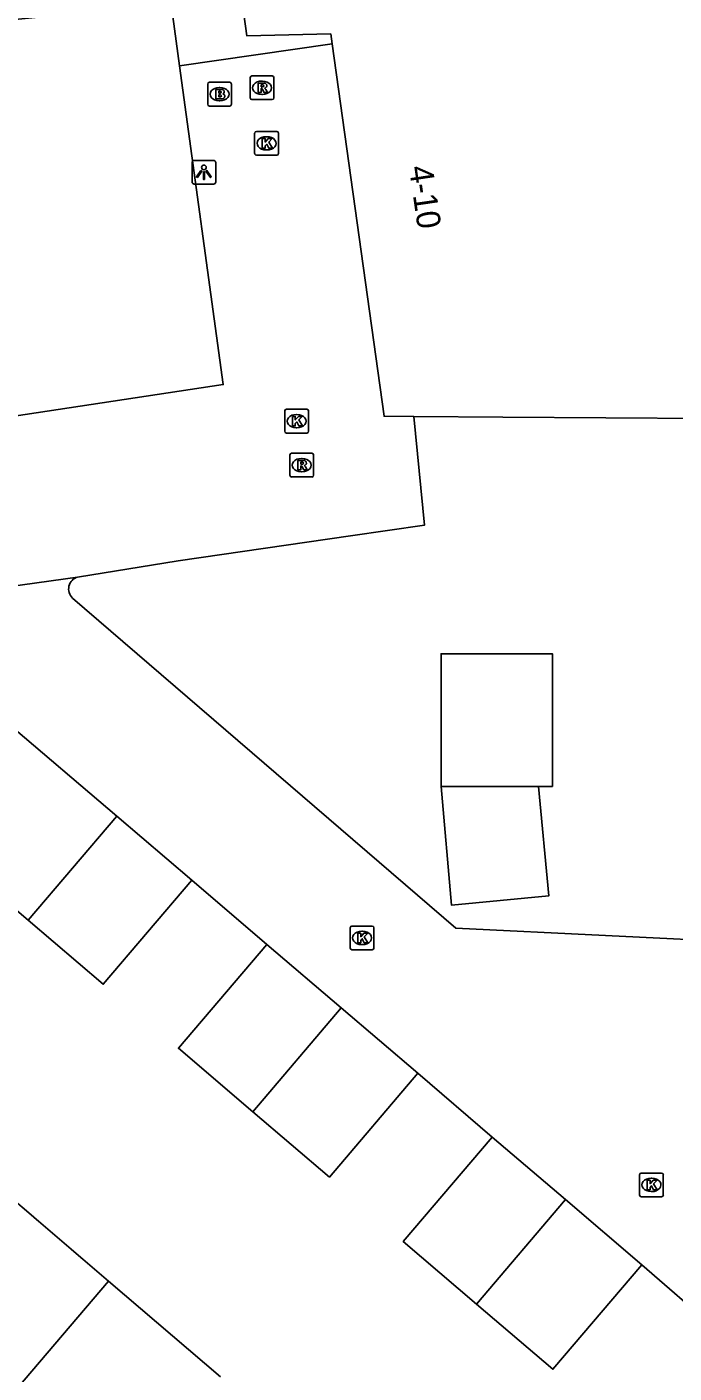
# Model space of a CAD drawing. Extents: x 162074 to 163034, y 381824 to 382557.
# Drawn here: x 162160.5 to 162187.8, y 382154 to 382210.6 of the extents above; entities that cross this region are included whole.
import ezdxf

# ---------------------------------------------------------------- set-up
doc = ezdxf.new("R2010")
doc.units = 0
for name, color, linetype in [('IMGEO_Brandkraan', 7, 'Continuous'), ('IMGEO_Hek', 7, 'Continuous'), ('IMGEO_Kolk', 7, 'Continuous'), ('IMGEO_Lichtpunt', 7, 'Continuous'), ('IMGEO_Muur', 7, 'Continuous'), ('IMGEO_Pand', 7, 'Continuous'), ('IMGEO_Pand_nummerreeks', 7, 'Continuous'), ('IMGEO_Rijbaan_lokaal_open', 7, 'Continuous'), ('IMGEO_Rioolput', 7, 'Continuous')]:
    doc.layers.add(name, color=color, linetype=linetype)

msp = doc.modelspace()

# ---------------------------------------------------------------- linework, layer by layer
at = {"layer": 'IMGEO_Brandkraan'}
for p, q in [((162168.14, 382207.377), (162168.14, 382208.229)), ((162168.215, 382208.303), (162169.067, 382208.303)), ((162168.628, 382208.083), (162168.653, 382208.083)), ((162169.141, 382208.229), (162169.141, 382207.377)), ((162169.067, 382207.303), (162168.215, 382207.303)), ((162168.651, 382207.523), (162168.626, 382207.523))]:
    msp.add_line(p, q, dxfattribs=at)
for points in [[(162168.14, 382207.377), (162168.14, 382208.229)], [(162168.215, 382208.303), (162169.067, 382208.303)], [(162168.488, 382208.003), (162168.488, 382207.603), (162168.701, 382207.603)], [(162168.719, 382208.003), (162168.488, 382208.003)], [(162168.667, 382207.922), (162168.613, 382207.922), (162168.613, 382207.846)], [(162169.141, 382208.229), (162169.141, 382207.377)], [(162169.067, 382207.303), (162168.215, 382207.303)], [(162168.613, 382207.846), (162168.666, 382207.846)], [(162168.675, 382207.77), (162168.613, 382207.77), (162168.613, 382207.689)], [(162168.613, 382207.689), (162168.675, 382207.689)]]:
    msp.add_lwpolyline(points, dxfattribs=at)
for centre, radius, start, end in [((162168.217, 382208.227), 0.0765, 91.552, 178.448), ((162168.217, 382208.227), 0.0765, 91.552, 178.448), ((162168.668, 382207.884), 0.0379, 267.8285, 90.9355), ((162168.723, 382207.858), 0.145, 59.4692, 91.5367), ((162168.748, 382207.905), 0.0922, 285.5137, 58.1501), ((162169.065, 382208.227), 0.0765, 1.552, 88.448), ((162169.065, 382208.227), 0.0765, 1.552, 88.448), ((162168.217, 382207.379), 0.0765, 181.552, 268.448), ((162168.217, 382207.379), 0.0765, 181.552, 268.448), ((162168.676, 382207.729), 0.0404, 269.8759, 90.5077), ((162168.707, 382207.854), 0.251, 268.6676, 293.5347), ((162168.753, 382207.713), 0.105, 301.3115, 78.989), ((162169.065, 382207.379), 0.0765, 271.552, 358.448), ((162169.065, 382207.379), 0.0765, 271.552, 358.448)]:
    msp.add_arc(centre, radius, start, end, dxfattribs=at)
for centre, major_axis, ratio, start_param, end_param in [((162168.627, 382207.803), (-0.387, 0.002), 0.722429, 4.712389, 7.853982), ((162168.652, 382207.803), (-0.39, 0.002), 0.717154, 1.570796, 4.712389)]:
    msp.add_ellipse(centre, major_axis=major_axis, ratio=ratio, start_param=start_param, end_param=end_param, dxfattribs=at)
at = {"layer": 'IMGEO_Hek'}
msp.add_lwpolyline([(162166.9, 382188.192), (162174.154, 382189.235)], dxfattribs=at)
at = {"layer": 'IMGEO_Kolk'}
for p, q in [((162170.117, 382205.31), (162170.117, 382206.162)), ((162170.192, 382206.236), (162171.044, 382206.236)), ((162171.118, 382206.162), (162171.118, 382205.31)), ((162170.605, 382206.016), (162170.63, 382206.016)), ((162171.044, 382205.236), (162170.192, 382205.236)), ((162170.628, 382205.456), (162170.603, 382205.456)), ((162171.383, 382193.633), (162171.383, 382194.485)), ((162171.458, 382194.559), (162172.31, 382194.559)), ((162171.871, 382194.339), (162171.896, 382194.339)), ((162172.384, 382194.485), (162172.384, 382193.633)), ((162171.894, 382193.779), (162171.869, 382193.779)), ((162172.31, 382193.559), (162171.458, 382193.559)), ((162174.211, 382172.834), (162175.063, 382172.834)), ((162174.136, 382171.908), (162174.136, 382172.76)), ((162174.624, 382172.614), (162174.649, 382172.614)), ((162175.137, 382172.76), (162175.137, 382171.908)), ((162175.063, 382171.834), (162174.211, 382171.834)), ((162174.647, 382172.054), (162174.622, 382172.054)), ((162186.31, 382161.526), (162186.31, 382162.378)), ((162186.385, 382162.452), (162187.237, 382162.452)), ((162186.798, 382162.232), (162186.823, 382162.232)), ((162187.311, 382162.378), (162187.311, 382161.526)), ((162187.237, 382161.452), (162186.385, 382161.452)), ((162186.821, 382161.672), (162186.796, 382161.672))]:
    msp.add_line(p, q, dxfattribs=at)
for points in [[(162170.117, 382205.31), (162170.117, 382206.162)], [(162170.192, 382206.236), (162171.044, 382206.236)], [(162171.118, 382206.162), (162171.118, 382205.31)], [(162170.438, 382205.936), (162170.561, 382205.936), (162170.561, 382205.785), (162170.691, 382205.936), (162170.855, 382205.936), (162170.709, 382205.785), (162170.862, 382205.536), (162170.71, 382205.536), (162170.625, 382205.7), (162170.561, 382205.633), (162170.561, 382205.536), (162170.438, 382205.536), (162170.438, 382205.936)], [(162171.044, 382205.236), (162170.192, 382205.236)], [(162171.383, 382193.633), (162171.383, 382194.485)], [(162171.458, 382194.559), (162172.31, 382194.559)], [(162172.384, 382194.485), (162172.384, 382193.633)], [(162171.704, 382194.259), (162171.827, 382194.259), (162171.827, 382194.108), (162171.957, 382194.259), (162172.121, 382194.259), (162171.975, 382194.108), (162172.128, 382193.859), (162171.976, 382193.859), (162171.891, 382194.023), (162171.827, 382193.956), (162171.827, 382193.859), (162171.704, 382193.859), (162171.704, 382194.259)], [(162172.31, 382193.559), (162171.458, 382193.559)], [(162174.211, 382172.834), (162175.063, 382172.834)], [(162174.136, 382171.908), (162174.136, 382172.76)], [(162174.457, 382172.534), (162174.58, 382172.534), (162174.58, 382172.383), (162174.71, 382172.534), (162174.874, 382172.534), (162174.728, 382172.383), (162174.881, 382172.134), (162174.729, 382172.134), (162174.644, 382172.298), (162174.58, 382172.231), (162174.58, 382172.134), (162174.457, 382172.134), (162174.457, 382172.534)], [(162175.137, 382172.76), (162175.137, 382171.908)], [(162175.063, 382171.834), (162174.211, 382171.834)], [(162186.31, 382161.526), (162186.31, 382162.378)], [(162186.385, 382162.452), (162187.237, 382162.452)], [(162186.631, 382162.152), (162186.754, 382162.152), (162186.754, 382162.001), (162186.884, 382162.152), (162187.048, 382162.152), (162186.902, 382162.001), (162187.055, 382161.752), (162186.903, 382161.752), (162186.818, 382161.916), (162186.754, 382161.849), (162186.754, 382161.752), (162186.631, 382161.752), (162186.631, 382162.152)], [(162187.311, 382162.378), (162187.311, 382161.526)], [(162187.237, 382161.452), (162186.385, 382161.452)]]:
    msp.add_lwpolyline(points, dxfattribs=at)
for centre, start, end in [((162170.194, 382206.16), 91.552, 178.448), ((162170.194, 382206.16), 91.552, 178.448), ((162171.042, 382206.16), 1.552, 88.448), ((162171.042, 382206.16), 1.552, 88.448), ((162170.194, 382205.312), 181.552, 268.448), ((162170.194, 382205.312), 181.552, 268.448), ((162171.042, 382205.312), 271.552, 358.448), ((162171.042, 382205.312), 271.552, 358.448), ((162171.46, 382194.483), 91.552, 178.448), ((162171.46, 382194.483), 91.552, 178.448), ((162172.308, 382194.483), 1.552, 88.448), ((162172.308, 382194.483), 1.552, 88.448), ((162171.46, 382193.635), 181.552, 268.448), ((162171.46, 382193.635), 181.552, 268.448), ((162172.308, 382193.635), 271.552, 358.448), ((162172.308, 382193.635), 271.552, 358.448), ((162174.213, 382172.758), 91.552, 178.448), ((162174.213, 382172.758), 91.552, 178.448), ((162175.061, 382172.758), 1.552, 88.448), ((162175.061, 382172.758), 1.552, 88.448), ((162174.213, 382171.91), 181.552, 268.448), ((162174.213, 382171.91), 181.552, 268.448), ((162175.061, 382171.91), 271.552, 358.448), ((162175.061, 382171.91), 271.552, 358.448), ((162186.387, 382162.376), 91.552, 178.448), ((162186.387, 382162.376), 91.552, 178.448), ((162187.235, 382162.376), 1.552, 88.448), ((162187.235, 382162.376), 1.552, 88.448), ((162186.387, 382161.528), 181.552, 268.448), ((162186.387, 382161.528), 181.552, 268.448), ((162187.235, 382161.528), 271.552, 358.448), ((162187.235, 382161.528), 271.552, 358.448)]:
    msp.add_arc(centre, 0.0765, start, end, dxfattribs=at)
for centre, major_axis, ratio, start_param, end_param in [((162170.604, 382205.736), (-0.387, 0.002), 0.722429, 4.712389, 7.853982), ((162170.629, 382205.736), (-0.39, 0.002), 0.717154, 1.570796, 4.712389), ((162171.87, 382194.059), (-0.387, 0.002), 0.722429, 4.712389, 7.853982), ((162171.895, 382194.059), (-0.39, 0.002), 0.717154, 1.570796, 4.712389), ((162174.623, 382172.334), (-0.387, 0.002), 0.722429, 4.712389, 7.853982), ((162174.648, 382172.334), (-0.39, 0.002), 0.717154, 1.570796, 4.712389), ((162186.797, 382161.952), (-0.387, 0.002), 0.722429, 4.712389, 7.853982), ((162186.822, 382161.952), (-0.39, 0.002), 0.717154, 1.570796, 4.712389)]:
    msp.add_ellipse(centre, major_axis=major_axis, ratio=ratio, start_param=start_param, end_param=end_param, dxfattribs=at)
at = {"layer": 'IMGEO_Lichtpunt'}
for p, q in [((162168.384, 382205.021), (162167.576, 382205.021)), ((162168.384, 382205.021), (162167.576, 382205.021)), ((162167.482, 382204.926), (162167.482, 382204.119)), ((162167.482, 382204.926), (162167.482, 382204.119)), ((162168.478, 382204.119), (162168.478, 382204.926)), ((162168.478, 382204.119), (162168.478, 382204.926)), ((162167.576, 382204.025), (162168.384, 382204.025)), ((162167.576, 382204.025), (162168.384, 382204.025))]:
    msp.add_line(p, q, dxfattribs=at)
for points in [[(162167.856, 382204.59), (162167.895, 382204.562), (162167.707, 382204.3), (162167.669, 382204.327), (162167.856, 382204.59)], [(162167.958, 382204.542), (162168.005, 382204.542), (162168.005, 382204.22), (162167.958, 382204.22), (162167.958, 382204.542)], [(162168.068, 382204.562), (162168.106, 382204.589), (162168.293, 382204.327), (162168.254, 382204.299), (162168.068, 382204.562)]]:
    msp.add_lwpolyline(points, dxfattribs=at)
msp.add_circle((162167.981, 382204.724), 0.0994, dxfattribs=at)
for centre, start, end in [((162167.576, 382204.926), 90, 180), ((162167.576, 382204.926), 90, 180), ((162168.384, 382204.926), 0, 90), ((162168.384, 382204.926), 0, 90), ((162167.576, 382204.119), 180, 270), ((162167.576, 382204.119), 180, 270), ((162168.384, 382204.119), 270, 0), ((162168.384, 382204.119), 270, 360)]:
    msp.add_arc(centre, 0.0946, start, end, dxfattribs=at)
at = {"layer": 'IMGEO_Muur'}
for points in [[(162174.154, 382189.235), (162177.26, 382189.681)], [(162166.9, 382188.192), (162162.67, 382187.505)], [(162162.455, 382186.62), (162178.585, 382172.739)]]:
    msp.add_lwpolyline(points, dxfattribs=at)
msp.add_arc((162162.812, 382187.002), 0.523, 105.7732, 226.9173, dxfattribs=at)
at = {"layer": 'IMGEO_Pand'}
for points in [[(162173.38, 382209.915), (162173.321, 382210.336), (162169.782, 382210.255), (162169.102, 382215.209), (162168.694, 382218.18), (162193.106, 382218.492), (162193.564, 382194.136), (162180.563, 382194.226), (162176.809, 382194.252)], [(162152.119, 382193.077), (162145.047, 382199.73), (162140.732, 382209.049), (162166.602, 382211.58), (162166.957, 382208.995)], [(162173.38, 382209.915), (162175.563, 382194.261), (162176.809, 382194.252)], [(162152.119, 382193.077), (162168.797, 382195.594), (162166.957, 382208.995)], [(162177.961, 382178.706), (162177.961, 382184.279), (162182.647, 382184.279), (162182.647, 382178.706), (162182.054, 382178.706)], [(162159.681, 382181.405), (162155.951, 382177.032), (162160.587, 382173.079)], [(162164.315, 382177.453), (162159.681, 382181.405)], [(162182.054, 382178.706), (162182.496, 382174.108), (162178.395, 382173.714), (162177.961, 382178.706)], [(162182.054, 382178.706), (162177.961, 382178.706)], [(162160.587, 382173.079), (162164.315, 382177.453)], [(162164.315, 382177.453), (162167.475, 382174.759)], [(162160.587, 382173.079), (162163.746, 382170.385), (162167.475, 382174.759)], [(162170.63, 382172.062), (162166.908, 382167.697), (162170.035, 382165.03)], [(162170.63, 382172.062), (162173.757, 382169.396)], [(162173.757, 382169.396), (162170.035, 382165.03)], [(162173.757, 382169.396), (162176.982, 382166.646)], [(162170.035, 382165.03), (162173.259, 382162.281), (162176.982, 382166.646)], [(162180.111, 382163.963), (162176.369, 382159.575), (162179.453, 382156.946)], [(162180.111, 382163.963), (162183.193, 382161.335)], [(162163.964, 382157.908), (162159.241, 382161.935)], [(162183.193, 382161.335), (162179.453, 382156.946)], [(162183.193, 382161.335), (162186.41, 382158.592)], [(162179.453, 382156.946), (162182.668, 382154.204), (162186.41, 382158.592)], [(162158.153, 382151.091), (162163.964, 382157.908)], [(162168.686, 382153.881), (162163.964, 382157.908)]]:
    msp.add_lwpolyline(points, dxfattribs=at)
at = {"layer": 'IMGEO_Rijbaan_lokaal_open'}
for points in [[(162166.957, 382208.995), (162173.38, 382209.915)], [(162176.809, 382194.252), (162177.26, 382189.681), (162174.154, 382189.235), (162166.9, 382188.192), (162162.67, 382187.505)], [(162162.67, 382187.505), (162153.899, 382186.279)], [(162162.455, 382186.62), (162178.585, 382172.739), (162191.175, 382172.134)], [(162167.475, 382174.759), (162170.63, 382172.062)], [(162176.982, 382166.646), (162180.111, 382163.963)], [(162186.41, 382158.592), (162189.483, 382155.926)]]:
    msp.add_lwpolyline(points, dxfattribs=at)
msp.add_arc((162162.812, 382187.002), 0.523, 105.7732, 226.9173, dxfattribs=at)
at = {"layer": 'IMGEO_Rioolput'}
for p, q in [((162169.929, 382207.646), (162169.929, 382208.498)), ((162170.004, 382208.572), (162170.856, 382208.572)), ((162170.93, 382208.498), (162170.93, 382207.646)), ((162170.417, 382208.352), (162170.442, 382208.352)), ((162170.856, 382207.572), (162170.004, 382207.572)), ((162170.44, 382207.792), (162170.415, 382207.792)), ((162171.597, 382191.784), (162171.597, 382192.636)), ((162171.672, 382192.71), (162172.524, 382192.71)), ((162172.598, 382192.636), (162172.598, 382191.784)), ((162172.085, 382192.49), (162172.11, 382192.49)), ((162172.524, 382191.71), (162171.672, 382191.71)), ((162172.108, 382191.93), (162172.083, 382191.93))]:
    msp.add_line(p, q, dxfattribs=at)
for points in [[(162169.929, 382207.646), (162169.929, 382208.498)], [(162170.004, 382208.572), (162170.856, 382208.572)], [(162170.93, 382208.498), (162170.93, 382207.646)], [(162170.518, 382208.27), (162170.266, 382208.272), (162170.266, 382207.872)], [(162170.266, 382207.872), (162170.39, 382207.872), (162170.39, 382208.034), (162170.401, 382208.034)], [(162170.444, 382208.191), (162170.39, 382208.191), (162170.39, 382208.11)], [(162170.39, 382208.11), (162170.442, 382208.11)], [(162170.448, 382208.005), (162170.519, 382207.872), (162170.659, 382207.872), (162170.594, 382207.998)], [(162170.856, 382207.572), (162170.004, 382207.572)], [(162171.597, 382191.784), (162171.597, 382192.636)], [(162171.672, 382192.71), (162172.524, 382192.71)], [(162172.598, 382192.636), (162172.598, 382191.784)], [(162172.186, 382192.408), (162171.934, 382192.41), (162171.934, 382192.01)], [(162171.934, 382192.01), (162172.058, 382192.01), (162172.058, 382192.172), (162172.069, 382192.172)], [(162172.112, 382192.329), (162172.058, 382192.329), (162172.058, 382192.248)], [(162172.058, 382192.248), (162172.11, 382192.248)], [(162172.116, 382192.143), (162172.187, 382192.01), (162172.327, 382192.01), (162172.262, 382192.136)], [(162172.524, 382191.71), (162171.672, 382191.71)]]:
    msp.add_lwpolyline(points, dxfattribs=at)
for centre, radius, start, end in [((162170.006, 382208.496), 0.0765, 91.552, 178.448), ((162170.006, 382208.496), 0.0765, 91.552, 178.448), ((162170.854, 382208.496), 0.0765, 1.552, 88.448), ((162170.854, 382208.496), 0.0765, 1.552, 88.448), ((162170.4, 382207.981), 0.0533, 26.0293, 88.6989), ((162170.426, 382208.299), 0.19, 274.7715, 282.9687), ((162170.45, 382208.095), 0.0964, 77.0061, 93.1865), ((162170.464, 382208.152), 0.0378, 276.6634, 79.6772), ((162170.517, 382208.16), 0.109, 350.3612, 89.416), ((162170.515, 382208.16), 0.112, 277.5842, 350.9817), ((162170.499, 382207.945), 0.108, 29.5134, 73.7905), ((162170.006, 382207.648), 0.0765, 181.552, 268.448), ((162170.006, 382207.648), 0.0765, 181.552, 268.448), ((162170.854, 382207.648), 0.0765, 271.552, 358.448), ((162170.854, 382207.648), 0.0765, 271.552, 358.448), ((162171.674, 382192.634), 0.0765, 91.552, 178.448), ((162171.674, 382192.634), 0.0765, 91.552, 178.448), ((162172.522, 382192.634), 0.0765, 1.552, 88.448), ((162172.522, 382192.634), 0.0765, 1.552, 88.448), ((162172.068, 382192.119), 0.0533, 26.0293, 88.6989), ((162172.094, 382192.437), 0.19, 274.7715, 282.9687), ((162172.118, 382192.233), 0.0964, 77.0061, 93.1865), ((162172.132, 382192.29), 0.0378, 276.6634, 79.6772), ((162172.185, 382192.298), 0.109, 350.3612, 89.416), ((162172.183, 382192.298), 0.112, 277.5842, 350.9817), ((162172.167, 382192.083), 0.108, 29.5134, 73.7905), ((162171.674, 382191.786), 0.0765, 181.552, 268.448), ((162171.674, 382191.786), 0.0765, 181.552, 268.448), ((162172.522, 382191.786), 0.0765, 271.552, 358.448), ((162172.522, 382191.786), 0.0765, 271.552, 358.448)]:
    msp.add_arc(centre, radius, start, end, dxfattribs=at)
for centre, major_axis, ratio, start_param, end_param in [((162170.416, 382208.072), (-0.387, 0.002), 0.722429, 4.712389, 7.853982), ((162170.441, 382208.072), (-0.39, 0.002), 0.717154, 1.570796, 4.712389), ((162172.084, 382192.21), (-0.387, 0.002), 0.722429, 4.712389, 7.853982), ((162172.109, 382192.21), (-0.39, 0.002), 0.717154, 1.570796, 4.712389)]:
    msp.add_ellipse(centre, major_axis=major_axis, ratio=ratio, start_param=start_param, end_param=end_param, dxfattribs=at)

# ---------------------------------------------------------------- texts
at = {"layer": 'IMGEO_Pand_nummerreeks'}
msp.add_text('4-10', height=1, rotation=278.2006, dxfattribs=at).set_placement((162176.605, 382204.738))

doc.saveas('drawing.dxf')
